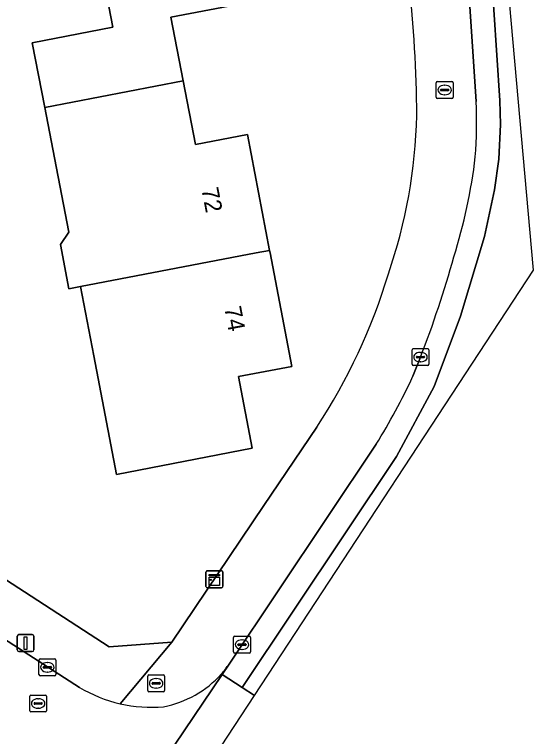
# Model space of a CAD drawing. Extents: x 157648 to 158502, y 379212 to 380938.
# Drawn here: x 158393.55 to 158424.24, y 380471.39 to 380514.11 of the extents above; entities that cross this region are included whole.
import ezdxf

# ---------------------------------------------------------------- set-up
doc = ezdxf.new("R2010")
doc.units = 0
for name, color, linetype in [('IMGEO_Brandkraan', 7, 'Continuous'), ('IMGEO_Erf', 7, 'Continuous'), ('IMGEO_Hek', 7, 'Continuous'), ('IMGEO_Kast', 7, 'Continuous'), ('IMGEO_Kolk', 7, 'Continuous'), ('IMGEO_Lichtmast', 7, 'Continuous'), ('IMGEO_Pand', 7, 'Continuous'), ('IMGEO_Pand_nummerreeks', 7, 'Continuous'), ('IMGEO_Rijbaan_lokaal_gesloten', 7, 'Continuous'), ('IMGEO_Rijbaan_lokaal_open', 7, 'Continuous'), ('IMGEO_Rioolput', 7, 'Continuous'), ('IMGEO_Voetpad_open', 7, 'Continuous')]:
    doc.layers.add(name, color=color, linetype=linetype)

msp = doc.modelspace()

# ---------------------------------------------------------------- linework, layer by layer
at = {"layer": 'IMGEO_Brandkraan'}
for p, q in [((158401.431, 380474.112), (158401.431, 380474.964)), ((158401.506, 380475.038), (158402.358, 380475.038)), ((158401.919, 380474.818), (158401.944, 380474.818)), ((158402.432, 380474.964), (158402.432, 380474.112)), ((158401.69, 380474.532), (158401.69, 380474.544)), ((158402.128, 380474.495), (158401.73, 380474.495)), ((158401.733, 380474.581), (158402.131, 380474.581)), ((158402.174, 380474.544), (158402.174, 380474.532)), ((158402.358, 380474.038), (158401.506, 380474.038)), ((158401.942, 380474.258), (158401.917, 380474.258))]:
    msp.add_line(p, q, dxfattribs=at)
for points in [[(158401.431, 380474.112), (158401.431, 380474.964)], [(158401.506, 380475.038), (158402.358, 380475.038)], [(158402.432, 380474.964), (158402.432, 380474.112)], [(158402.358, 380474.038), (158401.506, 380474.038)]]:
    msp.add_lwpolyline(points, dxfattribs=at)
for centre, radius, start, end in [((158401.508, 380474.962), 0.0765, 91.552, 178.448), ((158401.508, 380474.962), 0.0765, 91.552, 178.448), ((158402.356, 380474.962), 0.0765, 1.552, 88.448), ((158402.356, 380474.962), 0.0765, 1.552, 88.448), ((158401.73, 380474.541), 0.0403, 85.8775, 175.7526), ((158401.727, 380474.531), 0.0366, 178.938, 274.7102), ((158402.131, 380474.538), 0.043, 264.8664, 352.4533), ((158402.135, 380474.543), 0.0386, 1.7309, 96.639), ((158401.508, 380474.114), 0.0765, 181.552, 268.448), ((158401.508, 380474.114), 0.0765, 181.552, 268.448), ((158402.356, 380474.114), 0.0765, 271.552, 358.448), ((158402.356, 380474.114), 0.0765, 271.552, 358.448)]:
    msp.add_arc(centre, radius, start, end, dxfattribs=at)
for centre, major_axis, ratio, start_param, end_param in [((158401.918, 380474.538), (-0.387, 0.002), 0.722429, 4.712389, 7.853982), ((158401.943, 380474.538), (-0.39, 0.002), 0.717154, 1.570796, 4.712389)]:
    msp.add_ellipse(centre, major_axis=major_axis, ratio=ratio, start_param=start_param, end_param=end_param, dxfattribs=at)
at = {"layer": 'IMGEO_Erf'}
for points in [[(158408.515, 380515.043), (158402.799, 380513.942), (158403.524, 380510.18), (158404.248, 380506.418), (158407.324, 380507.011), (158408.636, 380500.15), (158408.665, 380500), (158409.948, 380493.29), (158406.793, 380492.682), (158407.609, 380488.442), (158399.593, 380486.898), (158398.242, 380493.911), (158397.452, 380498.011), (158396.766, 380497.88), (158396.265, 380500.5), (158396.765, 380501.226), (158395.819, 380506.136), (158395.344, 380508.603), (158394.607, 380512.432), (158399.37, 380513.349), (158398.758, 380516.52)], [(158380.582, 380515.062), (158381.881, 380508.316), (158377.849, 380507.539), (158377.739, 380508.108), (158374.457, 380507.476), (158370.48, 380506.71), (158371.129, 380503.345), (158363.628, 380501.901), (158364.015, 380500.041), (158364.616, 380497.15), (158368.462, 380497.886), (158387.396, 380501.51), (158388.452, 380496.229), (158382.675, 380487.376), (158391.091, 380481.923), (158399.153, 380476.703), (158402.85, 380476.983), (158408.306, 380485.065), (158411.427, 380489.696)]]:
    msp.add_lwpolyline(points, dxfattribs=at)
for centre, radius, start, end in [((158330.086, 380507.181), 87.262, 0.6241, 5.84824), ((158386.23, 380508.879), 31.122, 341.0373, 358.6245), ((158382.351, 380508.8), 34.79, 326.694, 343.2376)]:
    msp.add_arc(centre, radius, start, end, dxfattribs=at)
at = {"layer": 'IMGEO_Hek'}
msp.add_lwpolyline([(158408.306, 380485.065), (158402.85, 380476.983)], dxfattribs=at)
at = {"layer": 'IMGEO_Kast'}
for p, q in [((158404.95, 380481.197), (158405.791, 380481.197)), ((158405.791, 380481.197), (158404.95, 380481.197)), ((158404.875, 380480.272), (158404.875, 380481.113)), ((158404.875, 380481.113), (158404.875, 380480.272)), ((158405.875, 380481.122), (158405.875, 380480.281)), ((158405.875, 380480.281), (158405.875, 380481.122)), ((158405.8, 380480.197), (158404.959, 380480.197)), ((158404.959, 380480.197), (158405.8, 380480.197))]:
    msp.add_line(p, q, dxfattribs=at)
for points in [[(158405.07, 380480.987), (158405.67, 380480.987), (158405.67, 380480.902), (158405.07, 380480.902), (158405.07, 380480.987)], [(158405.07, 380480.812), (158405.67, 380480.812), (158405.67, 380480.323), (158405.07, 380480.323), (158405.07, 380480.812)]]:
    msp.add_lwpolyline(points, dxfattribs=at)
msp.add_circle((158405.154, 380480.661), 0.0377, dxfattribs=at)
for centre, start, end in [((158404.953, 380481.119), 92.4484, 184.2845), ((158404.953, 380481.119), 92.4484, 184.2845), ((158405.797, 380481.119), 2.4484, 94.2845), ((158405.797, 380481.119), 2.4484, 94.2845), ((158404.953, 380480.275), 182.4484, 274.2845), ((158404.953, 380480.275), 182.4484, 274.2845), ((158405.797, 380480.275), 272.4484, 4.2845), ((158405.797, 380480.275), 272.4484, 4.2845)]:
    msp.add_arc(centre, 0.0779, start, end, dxfattribs=at)
at = {"layer": 'IMGEO_Kolk'}
for p, q in [((158417.059, 380493.412), (158417.059, 380494.264)), ((158417.134, 380494.338), (158417.986, 380494.338)), ((158417.547, 380494.118), (158417.572, 380494.118)), ((158418.06, 380494.264), (158418.06, 380493.412)), ((158417.318, 380493.832), (158417.318, 380493.844)), ((158417.756, 380493.795), (158417.358, 380493.795)), ((158417.361, 380493.881), (158417.759, 380493.881)), ((158417.57, 380493.558), (158417.545, 380493.558)), ((158417.802, 380493.844), (158417.802, 380493.832)), ((158417.986, 380493.338), (158417.134, 380493.338)), ((158406.577, 380477.327), (158407.429, 380477.327)), ((158406.502, 380476.401), (158406.502, 380477.253)), ((158406.99, 380477.107), (158407.015, 380477.107)), ((158407.503, 380477.253), (158407.503, 380476.401)), ((158406.761, 380476.821), (158406.761, 380476.833)), ((158407.199, 380476.784), (158406.801, 380476.784)), ((158406.804, 380476.87), (158407.202, 380476.87)), ((158407.013, 380476.547), (158406.988, 380476.547)), ((158407.245, 380476.833), (158407.245, 380476.821)), ((158407.429, 380476.327), (158406.577, 380476.327)), ((158395, 380475.061), (158395, 380475.913)), ((158395.075, 380475.987), (158395.927, 380475.987)), ((158395.488, 380475.767), (158395.513, 380475.767)), ((158396.001, 380475.913), (158396.001, 380475.061)), ((158395.259, 380475.481), (158395.259, 380475.493)), ((158395.697, 380475.444), (158395.299, 380475.444)), ((158395.302, 380475.53), (158395.7, 380475.53)), ((158395.511, 380475.207), (158395.486, 380475.207)), ((158395.743, 380475.493), (158395.743, 380475.481)), ((158395.927, 380474.987), (158395.075, 380474.987))]:
    msp.add_line(p, q, dxfattribs=at)
for points in [[(158417.059, 380493.412), (158417.059, 380494.264)], [(158417.134, 380494.338), (158417.986, 380494.338)], [(158418.06, 380494.264), (158418.06, 380493.412)], [(158417.986, 380493.338), (158417.134, 380493.338)], [(158406.577, 380477.327), (158407.429, 380477.327)], [(158406.502, 380476.401), (158406.502, 380477.253)], [(158407.503, 380477.253), (158407.503, 380476.401)], [(158407.429, 380476.327), (158406.577, 380476.327)], [(158395, 380475.061), (158395, 380475.913)], [(158395.075, 380475.987), (158395.927, 380475.987)], [(158396.001, 380475.913), (158396.001, 380475.061)], [(158395.927, 380474.987), (158395.075, 380474.987)]]:
    msp.add_lwpolyline(points, dxfattribs=at)
for centre, radius, start, end in [((158417.136, 380494.262), 0.0765, 91.552, 178.448), ((158417.136, 380494.262), 0.0765, 91.552, 178.448), ((158417.984, 380494.262), 0.0765, 1.552, 88.448), ((158417.984, 380494.262), 0.0765, 1.552, 88.448), ((158417.358, 380493.841), 0.0403, 85.8775, 175.7526), ((158417.355, 380493.831), 0.0366, 178.938, 274.7102), ((158417.759, 380493.838), 0.043, 264.8664, 352.4533), ((158417.763, 380493.843), 0.0386, 1.7309, 96.639), ((158417.136, 380493.414), 0.0765, 181.552, 268.448), ((158417.136, 380493.414), 0.0765, 181.552, 268.448), ((158417.984, 380493.414), 0.0765, 271.552, 358.448), ((158417.984, 380493.414), 0.0765, 271.552, 358.448), ((158406.579, 380477.251), 0.0765, 91.552, 178.448), ((158406.579, 380477.251), 0.0765, 91.552, 178.448), ((158407.427, 380477.251), 0.0765, 1.552, 88.448), ((158407.427, 380477.251), 0.0765, 1.552, 88.448), ((158406.801, 380476.83), 0.0403, 85.8775, 175.7526), ((158406.798, 380476.82), 0.0366, 178.938, 274.7102), ((158407.202, 380476.827), 0.043, 264.8664, 352.4533), ((158407.206, 380476.832), 0.0386, 1.7309, 96.639), ((158406.579, 380476.403), 0.0765, 181.552, 268.448), ((158406.579, 380476.403), 0.0765, 181.552, 268.448), ((158407.427, 380476.403), 0.0765, 271.552, 358.448), ((158407.427, 380476.403), 0.0765, 271.552, 358.448), ((158395.077, 380475.911), 0.0765, 91.552, 178.448), ((158395.077, 380475.911), 0.0765, 91.552, 178.448), ((158395.925, 380475.911), 0.0765, 1.552, 88.448), ((158395.925, 380475.911), 0.0765, 1.552, 88.448), ((158395.299, 380475.49), 0.0403, 85.8775, 175.7526), ((158395.296, 380475.48), 0.0366, 178.938, 274.7102), ((158395.7, 380475.487), 0.043, 264.8664, 352.4533), ((158395.704, 380475.492), 0.0386, 1.7309, 96.639), ((158395.077, 380475.063), 0.0765, 181.552, 268.448), ((158395.077, 380475.063), 0.0765, 181.552, 268.448), ((158395.925, 380475.063), 0.0765, 271.552, 358.448), ((158395.925, 380475.063), 0.0765, 271.552, 358.448)]:
    msp.add_arc(centre, radius, start, end, dxfattribs=at)
for centre, major_axis, ratio, start_param, end_param in [((158417.546, 380493.838), (-0.387, 0.002), 0.722429, 4.712389, 7.853982), ((158417.571, 380493.838), (-0.39, 0.002), 0.717154, 1.570796, 4.712389), ((158406.989, 380476.827), (-0.387, 0.002), 0.722429, 4.712389, 7.853982), ((158407.014, 380476.827), (-0.39, 0.002), 0.717154, 1.570796, 4.712389), ((158395.487, 380475.487), (-0.387, 0.002), 0.722429, 4.712389, 7.853982), ((158395.512, 380475.487), (-0.39, 0.002), 0.717154, 1.570796, 4.712389)]:
    msp.add_ellipse(centre, major_axis=major_axis, ratio=ratio, start_param=start_param, end_param=end_param, dxfattribs=at)
at = {"layer": 'IMGEO_Lichtmast'}
for p, q in [((158393.713, 380476.521), (158393.713, 380477.321)), ((158393.713, 380477.321), (158393.713, 380476.521)), ((158393.813, 380477.421), (158394.603, 380477.421)), ((158394.603, 380477.421), (158393.813, 380477.421)), ((158394.703, 380477.321), (158394.703, 380476.521)), ((158394.703, 380476.521), (158394.703, 380477.321)), ((158394.603, 380476.421), (158393.813, 380476.421)), ((158393.813, 380476.421), (158394.603, 380476.421))]:
    msp.add_line(p, q, dxfattribs=at)
msp.add_lwpolyline([(158394.133, 380477.296), (158394.283, 380477.296), (158394.283, 380476.546), (158394.133, 380476.546), (158394.133, 380477.296)], dxfattribs=at)
for centre, start, end in [((158393.813, 380477.321), 90, 180), ((158393.813, 380477.321), 90, 180), ((158394.603, 380477.321), 0, 90), ((158394.603, 380477.321), 360, 90), ((158393.813, 380476.521), 180, 270), ((158393.813, 380476.521), 180, 270), ((158394.603, 380476.521), 270, 0), ((158394.603, 380476.521), 270, 0)]:
    msp.add_arc(centre, 0.1, start, end, dxfattribs=at)
at = {"layer": 'IMGEO_Pand'}
for points in [[(158411.188, 380523.048), (158402.846, 380521.44), (158400.151, 380520.921), (158400.919, 380516.936), (158398.758, 380516.52), (158399.37, 380513.349), (158394.607, 380512.432), (158395.344, 380508.603), (158403.524, 380510.18), (158402.799, 380513.942), (158408.515, 380515.043), (158408.426, 380515.505), (158412.49, 380516.288)], [(158408.636, 380500.15), (158407.324, 380507.011), (158404.248, 380506.418), (158403.524, 380510.18), (158395.344, 380508.603), (158395.819, 380506.136), (158396.765, 380501.226), (158396.265, 380500.5), (158396.766, 380497.88), (158397.452, 380498.011), (158407.853, 380500)], [(158408.636, 380500.15), (158407.853, 380500), (158397.452, 380498.011), (158398.242, 380493.911), (158399.593, 380486.898), (158407.609, 380488.442), (158406.793, 380492.682), (158409.948, 380493.29), (158408.665, 380500)]]:
    msp.add_lwpolyline(points, close=True, dxfattribs=at)
at = {"layer": 'IMGEO_Rijbaan_lokaal_gesloten'}
for points in [[(158407.741, 380473.826), (158424.244, 380498.985), (158415.505, 380596.808), (158410.456, 380653.327), (158409.043, 380659.289), (158406.127, 380671.591), (158404.09, 380671.121), (158405.386, 380665.354), (158407.387, 380653.633), (158408.633, 380644.07), (158420.021, 380532.525), (158421.717, 380517.087), (158422.249, 380509.021), (158422.288, 380507.594), (158422.196, 380505.547), (158421.935, 380503.732), (158421.337, 380500.978), (158419.928, 380496.268), (158418.375, 380492.106), (158416.142, 380487.962), (158407.007, 380474.3), (158407.741, 380473.826)], [(158414.941, 380488.685), (158406.243, 380475.678), (158405.828, 380475.061), (158407.007, 380474.3), (158416.142, 380487.962), (158418.375, 380492.106), (158419.928, 380496.268), (158421.337, 380500.978), (158421.935, 380503.732), (158422.196, 380505.547), (158422.288, 380507.594), (158422.249, 380509.021), (158421.717, 380517.087), (158420.021, 380532.525), (158408.633, 380644.07), (158407.387, 380653.633), (158405.386, 380665.354), (158404.09, 380671.121)], [(158407.244, 380643.889), (158407.47, 380641.604), (158407.981, 380636.447), (158408.214, 380634.091), (158408.618, 380630.01), (158410.683, 380610.058), (158410.938, 380607.593), (158413.185, 380585.443), (158413.571, 380581.64), (158413.979, 380577.619), (158415.648, 380561.784), (158416.366, 380554.98), (158416.443, 380554.245), (158417.935, 380539.317), (158418.629, 380532.379), (158420.322, 380516.965), (158420.85, 380508.956)], [(158417.56, 380493.838), (158417.104, 380492.701)], [(158407.741, 380473.826), (158407.007, 380474.3), (158405.828, 380475.061), (158396.313, 380460.934), (158397.472, 380460.149), (158386.021, 380442.934), (158375.308, 380426.619), (158359.212, 380401.425)], [(158321.913, 380335.046), (158322.556, 380335.707), (158323.969, 380337.301), (158322.8, 380338.281), (158325.582, 380341.817), (158354.457, 380386.687), (158358.544, 380392.841), (158366.85, 380405.76), (158366.882, 380405.811), (158366.882, 380405.811), (158364.309, 380407.61), (158389.416, 380445.887), (158403.005, 380466.605), (158407.741, 380473.826)]]:
    msp.add_lwpolyline(points, dxfattribs=at)
for centre, radius, start, end in [((158395.035, 380507.711), 25.845, 355.4907, 2.761), ((158389.376, 380509.334), 31.636, 342.4003, 353.3665), ((158360.341, 380516.149), 61.414, 338.69813, 344.53055), ((158384.264, 380507.798), 36.144, 328.0755, 335.3111)]:
    msp.add_arc(centre, radius, start, end, dxfattribs=at)
at = {"layer": 'IMGEO_Rijbaan_lokaal_open'}
for points in [[(158397.402, 380474.299), (158384.164, 380482.814), (158380.607, 380485.124), (158377.439, 380487.183), (158370.478, 380491.685)], [(158396.313, 380460.934), (158405.828, 380475.061), (158406.243, 380475.678)]]:
    msp.add_lwpolyline(points, dxfattribs=at)
for centre, radius, start, end in [((158401.493, 380478.934), 5.759, 318.1405, 325.5709), ((158401.228, 380479.147), 6.098, 280.764, 318.3093), ((158401.644, 380481.375), 8.25, 239.0583, 257.0418), ((158401.644, 380481.345), 8.221, 256.9956, 275.0453)]:
    msp.add_arc(centre, radius, start, end, dxfattribs=at)
at = {"layer": 'IMGEO_Rioolput'}
for p, q in [((158418.489, 380509.213), (158418.489, 380510.065)), ((158418.564, 380510.139), (158419.416, 380510.139)), ((158418.977, 380509.919), (158419.002, 380509.919)), ((158419.49, 380510.065), (158419.49, 380509.213)), ((158418.748, 380509.633), (158418.748, 380509.645)), ((158419.186, 380509.596), (158418.788, 380509.596)), ((158418.791, 380509.682), (158419.189, 380509.682)), ((158419, 380509.359), (158418.975, 380509.359)), ((158419.232, 380509.645), (158419.232, 380509.633)), ((158419.416, 380509.139), (158418.564, 380509.139)), ((158394.453, 380472.922), (158394.453, 380473.774)), ((158394.528, 380473.848), (158395.38, 380473.848)), ((158394.941, 380473.628), (158394.966, 380473.628)), ((158395.454, 380473.774), (158395.454, 380472.922)), ((158394.712, 380473.342), (158394.712, 380473.354)), ((158395.15, 380473.305), (158394.752, 380473.305)), ((158394.755, 380473.391), (158395.153, 380473.391)), ((158394.964, 380473.068), (158394.939, 380473.068)), ((158395.196, 380473.354), (158395.196, 380473.342)), ((158395.38, 380472.848), (158394.528, 380472.848))]:
    msp.add_line(p, q, dxfattribs=at)
for points in [[(158418.489, 380509.213), (158418.489, 380510.065)], [(158418.564, 380510.139), (158419.416, 380510.139)], [(158419.49, 380510.065), (158419.49, 380509.213)], [(158419.416, 380509.139), (158418.564, 380509.139)], [(158394.453, 380472.922), (158394.453, 380473.774)], [(158394.528, 380473.848), (158395.38, 380473.848)], [(158395.454, 380473.774), (158395.454, 380472.922)], [(158395.38, 380472.848), (158394.528, 380472.848)]]:
    msp.add_lwpolyline(points, dxfattribs=at)
for centre, radius, start, end in [((158418.566, 380510.063), 0.0765, 91.552, 178.448), ((158418.566, 380510.063), 0.0765, 91.552, 178.448), ((158419.414, 380510.063), 0.0765, 1.552, 88.448), ((158419.414, 380510.063), 0.0765, 1.552, 88.448), ((158418.788, 380509.642), 0.0403, 85.8775, 175.7526), ((158418.785, 380509.632), 0.0366, 178.938, 274.7102), ((158419.189, 380509.639), 0.043, 264.8664, 352.4533), ((158419.193, 380509.644), 0.0386, 1.7309, 96.639), ((158418.566, 380509.215), 0.0765, 181.552, 268.448), ((158418.566, 380509.215), 0.0765, 181.552, 268.448), ((158419.414, 380509.215), 0.0765, 271.552, 358.448), ((158419.414, 380509.215), 0.0765, 271.552, 358.448), ((158394.53, 380473.772), 0.0765, 91.552, 178.448), ((158394.53, 380473.772), 0.0765, 91.552, 178.448), ((158395.378, 380473.772), 0.0765, 1.552, 88.448), ((158395.378, 380473.772), 0.0765, 1.552, 88.448), ((158394.752, 380473.351), 0.0403, 85.8775, 175.7526), ((158394.749, 380473.341), 0.0366, 178.938, 274.7102), ((158395.153, 380473.348), 0.043, 264.8664, 352.4533), ((158395.157, 380473.353), 0.0386, 1.7309, 96.639), ((158394.53, 380472.924), 0.0765, 181.552, 268.448), ((158394.53, 380472.924), 0.0765, 181.552, 268.448), ((158395.378, 380472.924), 0.0765, 271.552, 358.448), ((158395.378, 380472.924), 0.0765, 271.552, 358.448)]:
    msp.add_arc(centre, radius, start, end, dxfattribs=at)
for centre, major_axis, ratio, start_param, end_param in [((158418.976, 380509.639), (-0.387, 0.002), 0.722429, 4.712389, 7.853982), ((158419.001, 380509.639), (-0.39, 0.002), 0.717154, 1.570796, 4.712389), ((158394.94, 380473.348), (-0.387, 0.002), 0.722429, 4.712389, 7.853982), ((158394.965, 380473.348), (-0.39, 0.002), 0.717154, 1.570796, 4.712389)]:
    msp.add_ellipse(centre, major_axis=major_axis, ratio=ratio, start_param=start_param, end_param=end_param, dxfattribs=at)
at = {"layer": 'IMGEO_Voetpad_open'}
for points in [[(158420.85, 380508.956), (158420.322, 380516.965)], [(158388.452, 380496.229), (158387.396, 380501.51), (158368.462, 380497.886), (158369.249, 380493.776), (158368.685, 380492.845), (158370.478, 380491.685), (158377.439, 380487.183), (158380.607, 380485.124), (158384.164, 380482.814), (158397.402, 380474.299)], [(158399.794, 380473.335), (158402.85, 380476.983), (158399.153, 380476.703), (158391.091, 380481.923), (158382.675, 380487.376), (158388.452, 380496.229)], [(158417.104, 380492.701), (158417.56, 380493.838)], [(158411.427, 380489.696), (158408.306, 380485.065), (158402.85, 380476.983), (158399.794, 380473.335)], [(158406.243, 380475.678), (158414.941, 380488.685)]]:
    msp.add_lwpolyline(points, dxfattribs=at)
for centre, radius, start, end in [((158330.086, 380507.181), 87.262, 0.6241, 5.84824), ((158395.035, 380507.711), 25.845, 355.4907, 2.761), ((158386.23, 380508.879), 31.122, 341.0373, 358.6245), ((158389.376, 380509.334), 31.636, 342.4003, 353.3665), ((158360.341, 380516.149), 61.414, 338.69813, 344.53055), ((158382.351, 380508.8), 34.79, 326.694, 343.2376), ((158384.264, 380507.798), 36.144, 328.0755, 335.3111), ((158401.493, 380478.934), 5.759, 318.1405, 325.5709), ((158401.228, 380479.147), 6.098, 280.764, 318.3093), ((158401.644, 380481.375), 8.25, 239.0583, 257.0418), ((158401.644, 380481.345), 8.221, 256.9956, 275.0453)]:
    msp.add_arc(centre, radius, start, end, dxfattribs=at)

# ---------------------------------------------------------------- texts
at = {"layer": 'IMGEO_Pand_nummerreeks'}
for s, rotation, p in [('72', 280.8282, (158404.603, 380503.78)), ('74', 280.7452, (158405.951, 380496.755))]:
    msp.add_text(s, height=1, rotation=rotation, dxfattribs=at).set_placement(p)

doc.saveas('drawing.dxf')
